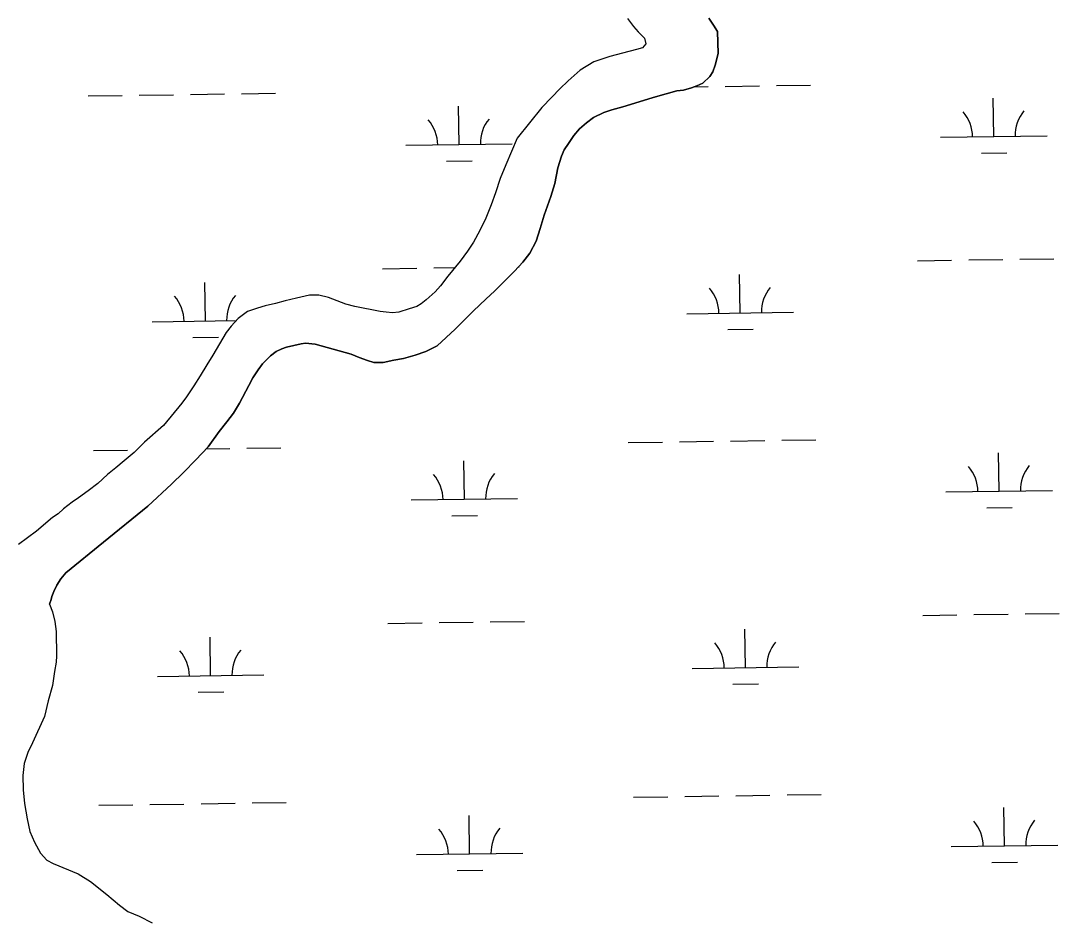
# Model space of a CAD drawing. Extents: x 3807117 to 3845308, y 337856 to 363736.
# Drawn here: x 3811958 to 3812932, y 345647 to 346486 of the extents above; entities that cross this region are included whole.
import ezdxf

# ---------------------------------------------------------------- set-up
doc = ezdxf.new("R2010")
doc.units = 0
doc.layers.add('V-TOPO-SHOR', color=7, linetype='Continuous')
doc.layers.add('V-WETL-SWMP', color=7, linetype='Continuous')

msp = doc.modelspace()

# ---------------------------------------------------------------- linework, layer by layer
at = {"layer": 'V-TOPO-SHOR'}
for points in [[(3811984.4, 345939.22), (3811985.98, 345943.54), (3811986.64, 345946.49), (3811988.67, 345951.26), (3811991.38, 345956.94), (3811994.99, 345963.08), (3811999.73, 345968.54), (3812035.04, 345997.24), (3812076.68, 346031.18), (3812098.85, 346051.9), (3812110.39, 346062.83), (3812121.92, 346074.67), (3812133.23, 346086.73), (3812143.85, 346101.28), (3812150.85, 346110.38), (3812157.18, 346118.35), (3812162.82, 346127.89), (3812171.39, 346144.48), (3812175.23, 346151.53), (3812180.2, 346159.03), (3812184.26, 346164.72), (3812191.95, 346172.23), (3812197.16, 346176.1), (3812202.37, 346178.62), (3812206.9, 346180.22), (3812213.7, 346181.83), (3812220.73, 346183.44), (3812224.81, 346184.14), (3812233.67, 346183.03), (3812267.5, 346173.61), (3812275, 346170.68), (3812282.95, 346167.76), (3812288.86, 346165.96), (3812297.71, 346165.99), (3812307.69, 346168.07), (3812316.75, 346169.68), (3812327.64, 346172.66), (3812337.61, 346176.33), (3812348.26, 346181.58), (3812365.23, 346197.07), (3812382.19, 346214.36), (3812393.95, 346225.29), (3812402.32, 346233.26), (3812411.37, 346242.14), (3812420.87, 346251.7), (3812428.56, 346260.12), (3812435.34, 346268.31), (3812441.2, 346279.67), (3812445.02, 346291.71), (3812448.61, 346303.97), (3812454.91, 346321.69), (3812458.73, 346333.73), (3812461.4, 346348.49), (3812464.77, 346359.39), (3812467.47, 346365.3), (3812471.54, 346371.44), (3812476.51, 346378.72), (3812481.93, 346385.09), (3812488.27, 346390.78), (3812495.06, 346395.79), (3812504.57, 346400.36), (3812512.06, 346402.88), (3812522.48, 346405.64), (3812541.75, 346411.6), (3812551.04, 346414.58), (3812563.06, 346417.79), (3812573.26, 346420.55), (3812579.39, 346421.47), (3812586.87, 346423.54), (3812591.85, 346425.37), (3812597.52, 346427.89), (3812604.08, 346434.03), (3812606.79, 346438.58), (3812609.03, 346444.71), (3812611.95, 346455.84), (3812611.2, 346476.49), (3812607.55, 346482.37), (3812603.22, 346488.71)], [(3812526.7, 346488.39), (3812532.46, 346481.08), (3812536.89, 346476.16), (3812542.74, 346469.95)], [(3812542.74, 346469.95), (3812544.17, 346464.63), (3812541.06, 346461.1), (3812535.14, 346459.37), (3812522.29, 346456.02), (3812510.13, 346452.76), (3812495.28, 346447.79), (3812482.34, 346440.21), (3812471.21, 346430.03), (3812463.3, 346422.66), (3812455.68, 346414.7), (3812446.57, 346405.12), (3812423.35, 346376.41), (3812417.96, 346363.73), (3812412.57, 346351.35), (3812407.39, 346338.47), (3812402.91, 346325.19), (3812398.82, 346313.72), (3812394.04, 346301.14), (3812388.25, 346289.86), (3812382.35, 346278.89), (3812376.75, 346270.23), (3812369.85, 346260.96), (3812358.13, 346246.85), (3812351.43, 346237.79), (3812346.32, 346232.24), (3812337.9, 346224.68), (3812333.39, 346220.85), (3812329.18, 346218.32), (3812321.95, 346216.09), (3812312.41, 346213.24), (3812306.28, 346212.52), (3812300.45, 346213), (3812294.62, 346213.89), (3812270.99, 346218.54), (3812262.44, 346220.52), (3812246.14, 346227), (3812237.19, 346229.18), (3812228.44, 346228.95), (3812216.39, 346226.3), (3812205.55, 346223.65), (3812196.41, 346221.31), (3812186.87, 346218.97), (3812179.64, 346216.94), (3812170.3, 346213.79), (3812161.38, 346207.13), (3812154.97, 346199.98), (3812150.27, 346194.03), (3812144.07, 346183.56), (3812137.67, 346172.89), (3812132.17, 346163.62), (3812125.87, 346153.35), (3812120.08, 346143.88), (3812113.07, 346133.61), (3812108.77, 346127.67), (3812091.35, 346106.71), (3812073.51, 346091.07), (3812063.89, 346081.5), (3812054.57, 346073.53), (3812046.75, 346067.07), (3812039.03, 346061.01), (3812029.92, 346052.44), (3812020.89, 346045.38), (3812011.57, 346039.02), (3812005.65, 346034.88), (3811997.63, 346028.52), (3811992.52, 346023.98), (3811987.31, 346020.45), (3811972.27, 346007.84), (3811955.53, 345995.22)], [(3811984.4, 345939.22), (3811987.37, 345932.12), (3811989.59, 345922.98), (3811990.76, 345913.53), (3811990.98, 345890.7), (3811990.62, 345884.87), (3811989.29, 345875.95), (3811987.29, 345863.08), (3811983.4, 345848.63), (3811979.9, 345833.87), (3811968.63, 345809.04), (3811964.05, 345800.1), (3811960.83, 345789.88), (3811959.58, 345778.53), (3811959.77, 345765.23), (3811961.18, 345752.3), (3811963.42, 345738.02), (3811965.95, 345726.15), (3811970.29, 345716.04), (3811976.07, 345705.69), (3811982.06, 345699.14), (3811987.97, 345695.98), (3812011.45, 345686.22), (3812023.11, 345679.15), (3812038.43, 345666.95), (3812050.18, 345656.86), (3812058.06, 345651.06), (3812068.66, 345646.56), (3812080.85, 345640.4)]]:
    msp.add_lwpolyline(points, dxfattribs=at)
at = {"layer": 'V-WETL-SWMP'}
for p, q in [((3812526.7, 346488.39), (3812532.46, 346481.08)), ((3812603.22, 346488.71), (3812607.55, 346482.37)), ((3812607.55, 346482.37), (3812611.2, 346476.49)), ((3812532.46, 346481.08), (3812536.89, 346476.16)), ((3812536.89, 346476.16), (3812542.74, 346469.95)), ((3812611.2, 346476.49), (3812611.95, 346455.84)), ((3812544.17, 346464.63), (3812541.06, 346461.1)), ((3812542.74, 346469.95), (3812544.17, 346464.63)), ((3812510.13, 346452.76), (3812495.28, 346447.79)), ((3812522.29, 346456.02), (3812510.13, 346452.76)), ((3812535.14, 346459.38), (3812522.29, 346456.02)), ((3812541.06, 346461.1), (3812535.14, 346459.38)), ((3812611.95, 346455.84), (3812609.03, 346444.71)), ((3812495.28, 346447.79), (3812482.34, 346440.21)), ((3812609.03, 346444.71), (3812606.79, 346438.58)), ((3812482.34, 346440.21), (3812471.21, 346430.03)), ((3812604.08, 346434.03), (3812597.52, 346427.89)), ((3812606.79, 346438.58), (3812604.08, 346434.03)), ((3812471.21, 346430.03), (3812463.3, 346422.66)), ((3812586.87, 346423.54), (3812579.38, 346421.47)), ((3812591.85, 346425.37), (3812586.87, 346423.54)), ((3812589.22, 346424.41), (3812602.57, 346424.61)), ((3812597.52, 346427.89), (3812591.85, 346425.37)), ((3812618.56, 346424.84), (3812650.56, 346425.32)), ((3812666.56, 346425.56), (3812698.56, 346426.04)), ((3812020.72, 346415.89), (3812052.72, 346416.37)), ((3812068.72, 346416.61), (3812100.71, 346417.09)), ((3812116.71, 346417.33), (3812148.71, 346417.81)), ((3812164.71, 346418.04), (3812196.7, 346418.52)), ((3812455.68, 346414.7), (3812446.57, 346405.12)), ((3812463.3, 346422.66), (3812455.68, 346414.7)), ((3812551.04, 346414.58), (3812541.75, 346411.6)), ((3812563.06, 346417.79), (3812551.04, 346414.58)), ((3812573.26, 346420.55), (3812563.06, 346417.79)), ((3812579.38, 346421.47), (3812573.26, 346420.55)), ((3812870.61, 346377.87), (3812870.07, 346413.87)), ((3812368.76, 346370.35), (3812368.22, 346406.35)), ((3812446.57, 346405.12), (3812423.35, 346376.41)), ((3812522.48, 346405.64), (3812512.05, 346402.88)), ((3812541.75, 346411.6), (3812522.48, 346405.64)), ((3812495.06, 346395.79), (3812488.27, 346390.78)), ((3812504.57, 346400.36), (3812495.06, 346395.79)), ((3812512.05, 346402.88), (3812504.57, 346400.36)), ((3812481.93, 346385.09), (3812476.51, 346378.71)), ((3812488.27, 346390.78), (3812481.93, 346385.09)), ((3812423.35, 346376.41), (3812417.96, 346363.73)), ((3812476.51, 346378.71), (3812471.54, 346371.44)), ((3812820.62, 346377.12), (3812920.61, 346378.62)), ((3812318.77, 346369.61), (3812418.76, 346371.1)), ((3812467.47, 346365.3), (3812464.77, 346359.39)), ((3812471.54, 346371.44), (3812467.47, 346365.3)), ((3812356.99, 346354.75), (3812380.99, 346355.1)), ((3812417.96, 346363.73), (3812412.57, 346351.35)), ((3812464.77, 346359.39), (3812461.4, 346348.49)), ((3812858.85, 346362.26), (3812882.84, 346362.62)), ((3812412.57, 346351.35), (3812407.39, 346338.47)), ((3812461.4, 346348.49), (3812458.73, 346333.73)), ((3812407.39, 346338.47), (3812402.91, 346325.19)), ((3812458.73, 346333.73), (3812454.91, 346321.69)), ((3812402.91, 346325.19), (3812398.82, 346313.72)), ((3812454.91, 346321.69), (3812448.61, 346303.97)), ((3812398.82, 346313.72), (3812394.04, 346301.14)), ((3812394.04, 346301.14), (3812388.25, 346289.86)), ((3812448.61, 346303.97), (3812445.02, 346291.71)), ((3812388.25, 346289.86), (3812382.35, 346278.89)), ((3812445.02, 346291.71), (3812441.2, 346279.67)), ((3812382.35, 346278.89), (3812376.75, 346270.23)), ((3812441.2, 346279.67), (3812435.34, 346268.31)), ((3812376.75, 346270.23), (3812369.85, 346260.96)), ((3812435.34, 346268.31), (3812428.56, 346260.12)), ((3812369.85, 346260.96), (3812358.13, 346246.85)), ((3812428.56, 346260.12), (3812420.87, 346251.7)), ((3812798.94, 346261.35), (3812830.94, 346261.83)), ((3812846.94, 346262.07), (3812878.93, 346262.55)), ((3812894.93, 346262.79), (3812926.93, 346263.27)), ((3812297.09, 346253.84), (3812329.09, 346254.32)), ((3812345.08, 346254.55), (3812364.77, 346254.85)), ((3812420.87, 346251.7), (3812411.37, 346242.14)), ((3812424.56, 346255.75), (3812425.08, 346255.75)), ((3812632.59, 346212.43), (3812632.05, 346248.42)), ((3812130.74, 346204.91), (3812130.2, 346240.9)), ((3812358.13, 346246.85), (3812351.43, 346237.79)), ((3812411.37, 346242.14), (3812402.32, 346233.26)), ((3812228.44, 346228.95), (3812216.39, 346226.3)), ((3812237.19, 346229.18), (3812228.44, 346228.95)), ((3812246.14, 346227), (3812237.19, 346229.18)), ((3812346.32, 346232.24), (3812337.9, 346224.68)), ((3812351.43, 346237.79), (3812346.32, 346232.24)), ((3812402.32, 346233.26), (3812393.95, 346225.29)), ((3812186.87, 346218.97), (3812179.64, 346216.94)), ((3812196.41, 346221.31), (3812186.87, 346218.97)), ((3812205.55, 346223.65), (3812196.41, 346221.31)), ((3812216.39, 346226.3), (3812205.55, 346223.65)), ((3812262.44, 346220.52), (3812246.14, 346227)), ((3812270.99, 346218.54), (3812262.44, 346220.52)), ((3812294.62, 346213.89), (3812270.99, 346218.54)), ((3812333.39, 346220.85), (3812329.18, 346218.32)), ((3812337.9, 346224.68), (3812333.39, 346220.85)), ((3812393.95, 346225.29), (3812382.19, 346214.36)), ((3812170.3, 346213.79), (3812161.38, 346207.13)), ((3812179.64, 346216.94), (3812170.3, 346213.79)), ((3812300.45, 346213), (3812294.62, 346213.89)), ((3812306.28, 346212.52), (3812300.45, 346213)), ((3812312.41, 346213.24), (3812306.28, 346212.52)), ((3812321.95, 346216.09), (3812312.41, 346213.24)), ((3812329.18, 346218.32), (3812321.95, 346216.09)), ((3812382.19, 346214.36), (3812365.23, 346197.06)), ((3812582.6, 346211.68), (3812682.59, 346213.18)), ((3812080.75, 346204.16), (3812159.78, 346205.34)), ((3812154.97, 346199.98), (3812150.27, 346194.03)), ((3812161.38, 346207.13), (3812154.97, 346199.98)), ((3812118.97, 346189.3), (3812142.97, 346189.66)), ((3812150.27, 346194.03), (3812144.07, 346183.56)), ((3812365.23, 346197.06), (3812348.26, 346181.58)), ((3812620.82, 346196.82), (3812644.82, 346197.18)), ((3812144.07, 346183.56), (3812137.67, 346172.89)), ((3812206.9, 346180.22), (3812202.37, 346178.62)), ((3812213.7, 346181.83), (3812206.9, 346180.22)), ((3812220.73, 346183.44), (3812213.7, 346181.83)), ((3812224.81, 346184.14), (3812220.73, 346183.44)), ((3812233.67, 346183.03), (3812224.81, 346184.14)), ((3812267.5, 346173.61), (3812233.67, 346183.03)), ((3812348.26, 346181.58), (3812337.61, 346176.33)), ((3812137.67, 346172.89), (3812132.17, 346163.62)), ((3812191.95, 346172.23), (3812184.26, 346164.72)), ((3812197.16, 346176.11), (3812191.95, 346172.23)), ((3812202.37, 346178.62), (3812197.16, 346176.11)), ((3812275, 346170.68), (3812267.5, 346173.61)), ((3812282.95, 346167.76), (3812275, 346170.68)), ((3812327.64, 346172.66), (3812316.75, 346169.68)), ((3812337.61, 346176.33), (3812327.64, 346172.66)), ((3812132.17, 346163.62), (3812125.87, 346153.35)), ((3812184.26, 346164.72), (3812180.19, 346159.03)), ((3812288.86, 346165.96), (3812282.95, 346167.76)), ((3812297.71, 346165.99), (3812288.86, 346165.96)), ((3812307.68, 346168.06), (3812297.71, 346165.99)), ((3812316.75, 346169.68), (3812307.68, 346168.06)), ((3812125.87, 346153.35), (3812120.08, 346143.88)), ((3812175.23, 346151.53), (3812171.39, 346144.48)), ((3812180.19, 346159.03), (3812175.23, 346151.53)), ((3812120.08, 346143.88), (3812113.07, 346133.61)), ((3812171.39, 346144.48), (3812162.82, 346127.89)), ((3812113.07, 346133.61), (3812108.77, 346127.67)), ((3812108.77, 346127.67), (3812091.35, 346106.71)), ((3812162.82, 346127.89), (3812157.18, 346118.34)), ((3812157.18, 346118.34), (3812150.85, 346110.38)), ((3812091.35, 346106.71), (3812073.51, 346091.07)), ((3812150.85, 346110.38), (3812143.85, 346101.28)), ((3812143.85, 346101.28), (3812133.23, 346086.73)), ((3812575.55, 346091.49), (3812607.55, 346091.97)), ((3812623.55, 346092.21), (3812655.54, 346092.69)), ((3812671.54, 346092.93), (3812703.54, 346093.41)), ((3812025.71, 346083.25), (3812057.7, 346083.73)), ((3812073.51, 346091.07), (3812063.89, 346081.49)), ((3812133.23, 346086.73), (3812121.92, 346074.67)), ((3812131.45, 346084.83), (3812153.69, 346085.17)), ((3812169.69, 346085.41), (3812201.69, 346085.89)), ((3812527.56, 346090.77), (3812559.56, 346091.25)), ((3812054.57, 346073.53), (3812046.75, 346067.07)), ((3812063.89, 346081.49), (3812054.57, 346073.53)), ((3812121.92, 346074.67), (3812110.39, 346062.83)), ((3812373.74, 346037.72), (3812373.21, 346073.71)), ((3812875.6, 346045.24), (3812875.06, 346081.23)), ((3812046.75, 346067.07), (3812039.04, 346061.01)), ((3812110.39, 346062.83), (3812098.85, 346051.9)), ((3812039.04, 346061.01), (3812029.92, 346052.44)), ((3812020.89, 346045.38), (3812011.57, 346039.02)), ((3812029.92, 346052.44), (3812020.89, 346045.38)), ((3812098.85, 346051.9), (3812076.68, 346031.18)), ((3812825.6, 346044.49), (3812925.59, 346045.98)), ((3812005.65, 346034.88), (3811997.63, 346028.52)), ((3812011.57, 346039.02), (3812005.65, 346034.88)), ((3812323.75, 346036.97), (3812423.74, 346038.47)), ((3811992.52, 346023.98), (3811987.31, 346020.45)), ((3811997.63, 346028.52), (3811992.52, 346023.98)), ((3812076.68, 346031.18), (3812035.04, 345997.24)), ((3812863.83, 346029.63), (3812887.83, 346029.99)), ((3811987.31, 346020.45), (3811972.27, 346007.84)), ((3812361.98, 346022.11), (3812385.97, 346022.47)), ((3811972.27, 346007.84), (3811955.53, 345995.22)), ((3812035.04, 345997.24), (3811999.73, 345968.54)), ((3811999.73, 345968.54), (3811994.99, 345963.08)), ((3811991.38, 345956.94), (3811988.67, 345951.26)), ((3811994.99, 345963.08), (3811991.38, 345956.94)), ((3811986.65, 345946.49), (3811985.97, 345943.54)), ((3811988.67, 345951.26), (3811986.65, 345946.49)), ((3811985.97, 345943.54), (3811984.4, 345939.22)), ((3811984.4, 345939.22), (3811987.37, 345932.12)), ((3811987.37, 345932.12), (3811989.59, 345922.98)), ((3812803.93, 345928.72), (3812835.92, 345929.2)), ((3812851.92, 345929.44), (3812883.92, 345929.92)), ((3812899.91, 345930.15), (3812931.91, 345930.63)), ((3811989.59, 345922.98), (3811990.76, 345913.53)), ((3812302.07, 345921.2), (3812334.07, 345921.68)), ((3812350.07, 345921.92), (3812382.07, 345922.4)), ((3812398.06, 345922.64), (3812430.06, 345923.12)), ((3811990.76, 345913.53), (3811990.98, 345890.7)), ((3812135.72, 345872.27), (3812135.19, 345908.27)), ((3812637.58, 345879.79), (3812637.04, 345915.79)), ((3811990.98, 345890.7), (3811990.62, 345884.87)), ((3811990.62, 345884.87), (3811989.29, 345875.95)), ((3812587.58, 345879.04), (3812687.57, 345880.54)), ((3811989.29, 345875.95), (3811987.29, 345863.08)), ((3812085.73, 345871.52), (3812185.72, 345873.02)), ((3811987.29, 345863.08), (3811983.4, 345848.63)), ((3812625.81, 345864.18), (3812649.81, 345864.54)), ((3811983.4, 345848.63), (3811979.9, 345833.87)), ((3812123.96, 345856.66), (3812147.95, 345857.02)), ((3811979.9, 345833.87), (3811968.63, 345809.04)), ((3811964.05, 345800.1), (3811960.83, 345789.88)), ((3811968.63, 345809.04), (3811964.05, 345800.1)), ((3811960.83, 345789.88), (3811959.58, 345778.53)), ((3811959.58, 345778.53), (3811959.77, 345765.23)), ((3811959.77, 345765.23), (3811961.18, 345752.3)), ((3812676.53, 345760.29), (3812708.52, 345760.77)), ((3811961.18, 345752.3), (3811963.42, 345738.02)), ((3812030.69, 345750.61), (3812062.69, 345751.09)), ((3812078.69, 345751.33), (3812110.68, 345751.81)), ((3812126.68, 345752.05), (3812158.68, 345752.53)), ((3812174.67, 345752.77), (3812206.67, 345753.25)), ((3812532.54, 345758.13), (3812564.54, 345758.61)), ((3812580.54, 345758.85), (3812612.53, 345759.33)), ((3812628.53, 345759.57), (3812660.53, 345760.05)), ((3812378.73, 345705.08), (3812378.19, 345741.08)), ((3812880.58, 345712.6), (3812880.04, 345748.59)), ((3811963.42, 345738.02), (3811965.95, 345726.15)), ((3811965.95, 345726.15), (3811970.29, 345716.04)), ((3811970.29, 345716.04), (3811976.07, 345705.69)), ((3812830.59, 345711.85), (3812930.57, 345713.35)), ((3811976.07, 345705.69), (3811982.07, 345699.14)), ((3812328.73, 345704.33), (3812428.72, 345705.83)), ((3811982.07, 345699.14), (3811987.97, 345695.98)), ((3811987.97, 345695.98), (3812011.45, 345686.22)), ((3812868.81, 345696.99), (3812892.81, 345697.35)), ((3812011.45, 345686.22), (3812023.11, 345679.15)), ((3812366.96, 345689.47), (3812390.96, 345689.83)), ((3812023.11, 345679.15), (3812038.43, 345666.95)), ((3812038.43, 345666.95), (3812050.18, 345656.86)), ((3812050.18, 345656.86), (3812058.06, 345651.06)), ((3812058.06, 345651.06), (3812068.66, 345646.56))]:
    msp.add_line(p, q, dxfattribs=at)
for centre, start, end in [((3812423.99, 346371.66), 140.08653, 181.63019), ((3812815.37, 346377.52), 0.08653, 41.63019), ((3812925.84, 346379.18), 140.08653, 181.63019), ((3812313.52, 346370), 0.08653, 41.63019), ((3812185.97, 346206.21), 140.08653, 181.63019), ((3812577.35, 346212.07), 0.08653, 41.63019), ((3812687.82, 346213.73), 140.08653, 181.63019), ((3812075.5, 346204.56), 0.08653, 41.63019), ((3812820.35, 346044.88), 0.08653, 41.63019), ((3812930.83, 346046.54), 140.08653, 181.63019), ((3812318.5, 346037.36), 0.08653, 41.63019), ((3812428.97, 346039.02), 140.08653, 181.63019), ((3812582.33, 345879.44), 0.08653, 41.63019), ((3812692.81, 345881.09), 140.08653, 181.63019), ((3812080.48, 345871.92), 0.08653, 41.63019), ((3812190.95, 345873.57), 140.08653, 181.63019), ((3812825.34, 345712.25), 0.08653, 41.63019), ((3812935.81, 345713.9), 140.08653, 181.63019), ((3812323.48, 345704.73), 0.08653, 41.63019), ((3812433.96, 345706.38), 140.08653, 181.63019)]:
    msp.add_arc(centre, 35.25, start, end, dxfattribs=at)

doc.saveas('drawing.dxf')
